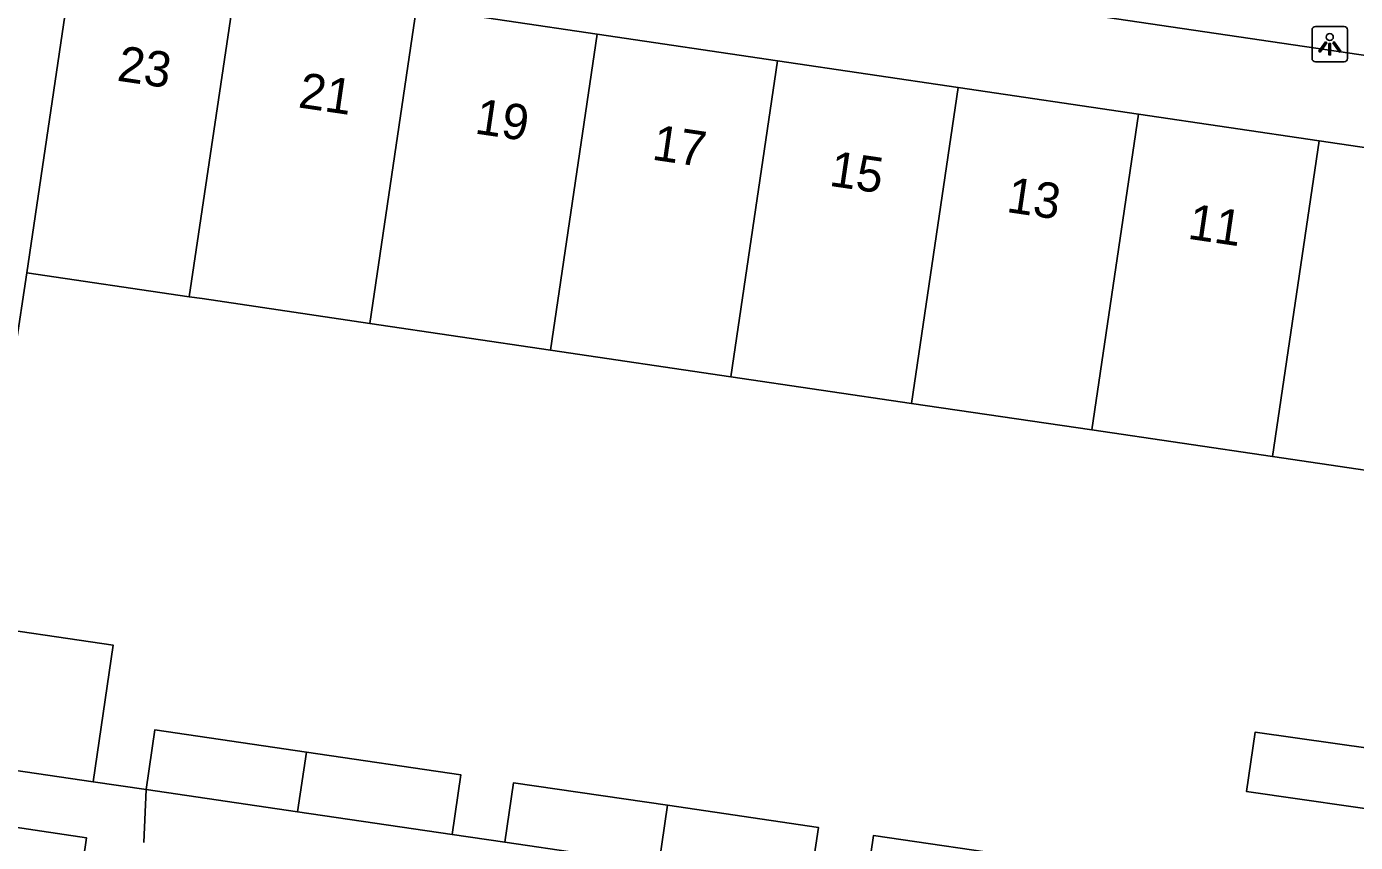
# Model space of a CAD drawing. Extents: x 161087 to 161922, y 382574 to 383873.
# Drawn here: x 161837.96 to 161875.44, y 383365.02 to 383388.05 of the extents above; entities that cross this region are included whole.
import ezdxf

# ---------------------------------------------------------------- set-up
doc = ezdxf.new("R2010")
doc.units = 0
for name, color, linetype in [('IMGEO_Lichtpunt', 7, 'Continuous'), ('IMGEO_Pand', 7, 'Continuous'), ('IMGEO_Pand_nummerreeks', 7, 'Continuous'), ('IMGEO_Voetpad_open', 7, 'Continuous')]:
    doc.layers.add(name, color=color, linetype=linetype)

msp = doc.modelspace()

# ---------------------------------------------------------------- linework, layer by layer
at = {"layer": 'IMGEO_Lichtpunt'}
for p, q in [((161874.222, 383387.958), (161874.222, 383387.151)), ((161874.222, 383387.958), (161874.222, 383387.151)), ((161875.124, 383388.053), (161874.316, 383388.053)), ((161875.124, 383388.053), (161874.316, 383388.053)), ((161875.218, 383387.151), (161875.218, 383387.958)), ((161875.218, 383387.151), (161875.218, 383387.958)), ((161874.316, 383387.057), (161875.124, 383387.057)), ((161874.316, 383387.057), (161875.124, 383387.057))]:
    msp.add_line(p, q, dxfattribs=at)
for points in [[(161874.596, 383387.622), (161874.635, 383387.594), (161874.447, 383387.332), (161874.409, 383387.359), (161874.596, 383387.622)], [(161874.698, 383387.574), (161874.745, 383387.574), (161874.745, 383387.252), (161874.698, 383387.252), (161874.698, 383387.574)], [(161874.808, 383387.594), (161874.846, 383387.621), (161875.033, 383387.359), (161874.994, 383387.331), (161874.808, 383387.594)]]:
    msp.add_lwpolyline(points, dxfattribs=at)
msp.add_circle((161874.721, 383387.756), 0.0994, dxfattribs=at)
for centre, start, end in [((161874.316, 383387.958), 90, 180), ((161874.316, 383387.958), 90, 180), ((161875.124, 383387.958), 0, 90), ((161875.124, 383387.958), 0, 90), ((161874.316, 383387.151), 180, 270), ((161874.316, 383387.151), 180, 270), ((161875.124, 383387.151), 270, 0), ((161875.124, 383387.151), 270, 360)]:
    msp.add_arc(centre, 0.0946, start, end, dxfattribs=at)
at = {"layer": 'IMGEO_Pand'}
for points in [[(161837.966, 383381.105), (161839.284, 383390.023)], [(161843.87, 383389.345), (161842.552, 383380.427)], [(161847.644, 383379.675), (161848.962, 383388.593)], [(161854.054, 383387.841), (161848.962, 383388.593)], [(161854.054, 383387.841), (161852.736, 383378.923)], [(161859.146, 383387.088), (161854.054, 383387.841)], [(161859.146, 383387.088), (161857.828, 383378.17)], [(161864.238, 383386.336), (161859.146, 383387.088)], [(161862.92, 383377.418), (161864.238, 383386.336)], [(161869.33, 383385.584), (161864.238, 383386.336)], [(161869.33, 383385.584), (161868.012, 383376.666)], [(161874.422, 383384.831), (161869.33, 383385.584)], [(161873.104, 383375.913), (161874.422, 383384.831)], [(161879.514, 383384.079), (161874.422, 383384.831)], [(161837.966, 383381.105), (161837.642, 383378.917), (161837.289, 383378.969)], [(161842.552, 383380.427), (161837.966, 383381.105)], [(161847.644, 383379.675), (161842.913, 383380.374), (161842.552, 383380.427)], [(161852.736, 383378.923), (161847.644, 383379.675)], [(161857.828, 383378.17), (161852.736, 383378.923)], [(161862.92, 383377.418), (161857.828, 383378.17)], [(161868.012, 383376.666), (161862.92, 383377.418)], [(161873.104, 383375.913), (161868.012, 383376.666)], [(161878.196, 383375.161), (161873.104, 383375.913)], [(161836.17, 383371.215), (161840.403, 383370.594), (161839.836, 383366.735)], [(161841.33, 383366.516), (161841.578, 383368.198), (161845.855, 383367.57)], [(161876.815, 383365.821), (161872.368, 383366.462), (161872.614, 383368.132), (161877.064, 383367.503)], [(161845.855, 383367.57), (161845.606, 383365.888)], [(161845.855, 383367.57), (161850.215, 383366.929), (161849.967, 383365.247)], [(161839.836, 383366.735), (161835.612, 383367.355)], [(161845.606, 383365.888), (161841.33, 383366.516)], [(161851.451, 383365.029), (161851.699, 383366.711), (161856.04, 383366.073)], [(161856.04, 383366.073), (161855.792, 383364.391)], [(161856.04, 383366.073), (161860.297, 383365.447), (161860.049, 383363.765)], [(161849.967, 383365.247), (161845.606, 383365.888)], [(161855.792, 383364.391), (161851.451, 383365.029)], [(161861.602, 383363.537), (161861.85, 383365.219), (161866.225, 383364.576)]]:
    msp.add_lwpolyline(points, dxfattribs=at)
at = {"layer": 'IMGEO_Voetpad_open'}
for points in [[(161834.064, 383393.383), (161898.032, 383383.95)], [(161839.836, 383366.735), (161841.33, 383366.516)], [(161841.268, 383365.019), (161841.33, 383366.516)], [(161835.297, 383365.807), (161839.651, 383365.156), (161837.512, 383350.361)], [(161849.967, 383365.247), (161851.451, 383365.029)]]:
    msp.add_lwpolyline(points, dxfattribs=at)

# ---------------------------------------------------------------- texts
at = {"layer": 'IMGEO_Pand_nummerreeks'}
for s, p in [('23', (161840.487, 383386.53)), ('21', (161845.598, 383385.775)), ('19', (161850.576, 383385.039)), ('17', (161855.575, 383384.301)), ('15', (161860.575, 383383.562)), ('13', (161865.574, 383382.823)), ('11', (161870.687, 383382.068))]:
    msp.add_text(s, height=1, rotation=351.5951, dxfattribs=at).set_placement(p)

doc.saveas('drawing.dxf')
